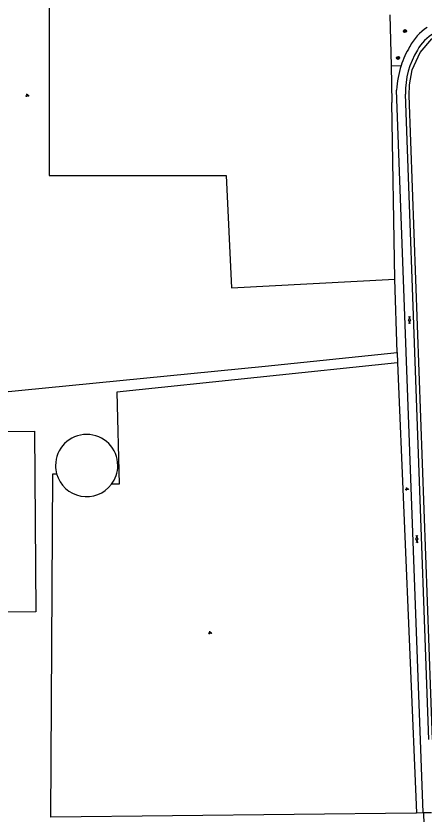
# Model space of a CAD drawing. Extents: x 128999 to 131010, y 395498 to 399007.
# Drawn here: x 130689.8 to 130797.9, y 395695.7 to 395907.2 of the extents above; entities that cross this region are included whole.
import ezdxf

# ---------------------------------------------------------------- set-up
doc = ezdxf.new("R2010")
doc.units = 0
for name, color, linetype in [('gg-afsc-erfafscheiding', 7, 'Continuous'), ('gg-afsc-hekwerk', 7, 'Continuous'), ('gg-bbg-hoofdgebouw', 7, 'Continuous'), ('gg-bbg-overig bouwwerk', 7, 'Continuous'), ('gg-knt-bronhoudergrens', 7, 'Continuous'), ('gg-knt-verharding', 7, 'Continuous'), ('gt-grn-groengrens', 7, 'Continuous'), ('gt-grn-vlakafsluiter', 7, 'Continuous'), ('gt-symb-boom', 7, 'Continuous'), ('gt-symb-gesloten verharding', 7, 'Continuous'), ('gt-symb-groenvak', 7, 'Continuous')]:
    doc.layers.add(name, color=color, linetype=linetype)

# ---------------------------------------------------------------- blocks, each defined once
blk = doc.blocks.new('gt0-GESVH1')
at = {"layer": 'gt-symb-gesloten verharding'}
for p, q in [((-0.99, -0.26), (0.01, 0.24)), ((0.01, -0.26), (-0.99, 0.24)), ((0.01, 0.24), (1.01, -0.26)), ((1.01, 0.24), (0.01, -0.26))]:
    blk.add_line(p, q, dxfattribs=at)
blk = doc.blocks.new('gt0-BOOM')
at = {"layer": 'gt-symb-boom'}
for radius in [0.4, 0.2]:
    blk.add_circle((0, 0), radius, dxfattribs=at)
blk = doc.blocks.new('gt0-GRVAK')
at = {"layer": 'gt-symb-groenvak'}
for p, q in [((-0.11, 0.19), (-0.23, 0.24)), ((-0.18, 0.15), (0.09, 0.15)), ((-0.09, 0.21), (-0.16, 0.32)), ((-0.05, 0.21), (-0.05, 0.39)), ((0, 0.21), (0.06, 0.32)), ((0.01, 0.19), (0.13, 0.24)), ((0.26, -0.05), (0.2, 0.06)), ((0.31, -0.05), (0.31, 0.13)), ((0.35, -0.05), (0.41, 0.06)), ((-0.24, -0.23), (-0.36, -0.18)), ((-0.32, -0.26), (-0.05, -0.26)), ((-0.23, -0.21), (-0.29, -0.1)), ((-0.18, -0.2), (-0.18, -0.02)), ((-0.14, -0.21), (-0.07, -0.1)), ((-0.12, -0.23), (0, -0.18)), ((0.24, -0.07), (0.12, -0.02)), ((0.17, -0.11), (0.44, -0.11)), ((0.37, -0.07), (0.49, -0.02))]:
    blk.add_line(p, q, dxfattribs=at)

msp = doc.modelspace()

# ---------------------------------------------------------------- linework, layer by layer
at = {"layer": 'gg-afsc-erfafscheiding'}
for p, q in [((130790.1, 395837.39), (130789.38, 395884.28)), ((130790.74, 395817.99), (130790.1, 395837.39))]:
    msp.add_line(p, q, dxfattribs=at)
at = {"layer": 'gg-afsc-hekwerk'}
for p, q in [((130788.78, 395907.46), (130789.13, 395893.99)), ((130789.13, 395893.99), (130789.38, 395884.28)), ((130755.85, 395814.34), (130790.74, 395817.99)), ((130790.74, 395817.99), (130790.86, 395815.25)), ((130790.86, 395815.25), (130795.9, 395696.02))]:
    msp.add_line(p, q, dxfattribs=at)
msp.add_lwpolyline([(130795.9, 395696.02), (130795.9, 395695.97), (130795.68, 395695.96), (130699.06, 395694.88)], dxfattribs=at)
at = {"layer": 'gg-bbg-hoofdgebouw'}
msp.add_lwpolyline([(130629.16, 395783.12), (130632.49, 395783.15), (130632.48, 395784.8), (130648.89, 395784.94), (130648.9, 395783.3), (130651.79, 395783.32), (130651.78, 395784.96), (130658.88, 395785.02), (130658.78, 395796.87), (130694.73, 395797.16), (130695.12, 395749.26), (130672.61, 395749.08), (130672.48, 395766.92), (130652.25, 395766.79), (130652.3, 395760.75), (130649.35, 395760.73), (130649.34, 395759.08), (130632.49, 395758.94), (130632.47, 395760.63), (130629.51, 395760.58), (130629.16, 395783.12)], dxfattribs=at)
at = {"layer": 'gg-bbg-overig bouwwerk'}
for centre, start, end in [((130708.56, 395788.03), 0, 180), ((130708.57, 395788.03), 179.9982, 195.1423), ((130708.56, 395788.04), 322.9591, 359.991), ((130708.56, 395788.03), 195.1503, 322.9379)]:
    msp.add_arc(centre, 8.24, start, end, dxfattribs=at)
at = {"layer": 'gg-knt-bronhoudergrens'}
for points in [[(130790.86, 395815.25), (130716.53, 395807.48), (130717.12, 395783.07), (130715.14, 395783.07)], [(130699.06, 395694.88), (130699.58, 395785.88), (130700.61, 395785.88)]]:
    msp.add_lwpolyline(points, dxfattribs=at)
at = {"layer": 'gg-knt-verharding'}
for p, q in [((130797.6, 395696.09), (130790.62, 395887.55)), ((130799.11, 395715.42), (130792.95, 395886.49)), ((130797.75, 395696.09), (130797.6, 395696.09)), ((130797.75, 395696.09), (130799.88, 395696.09)), ((130797.75, 395696.09), (130797.81, 395692.83))]:
    msp.add_line(p, q, dxfattribs=at)
for centre, radius, start, end in [((130806.26, 395892.72), 13.72, 123.4836, 152.7203), ((130805.95, 395892.8), 11.19, 86.4746, 151.6318), ((130815.21, 395886.41), 24.62, 149.2252, 161.927), ((130814.06, 395887.01), 21.12, 148.2589, 181.4102), ((130815.22, 395886.4), 24.63, 161.9071, 177.3172)]:
    msp.add_arc(centre, radius, start, end, dxfattribs=at)
at = {"layer": 'gt-grn-groengrens'}
for p, q in [((130789.13, 395893.99), (130791.81, 395894.05)), ((130795.9, 395696.02), (130797.6, 395696.09))]:
    msp.add_line(p, q, dxfattribs=at)
for points in [[(130800.1, 395715.45), (130793.95, 395886.12), (130793.99, 395888.96), (130794.71, 395892.91), (130796.85, 395897.52), (130799.92, 395901.1), (130803.59, 395902.78), (130807.67, 395902.98)], [(130613.65, 395791.56), (130613.45, 395800.36), (130755.85, 395814.34)]]:
    msp.add_lwpolyline(points, dxfattribs=at)
at = {"layer": 'gt-grn-vlakafsluiter'}
for points in [[(130698.67, 395948.01), (130698.67, 395864.93), (130745.47, 395864.93)], [(130745.47, 395864.93), (130746.86, 395835.18), (130790.1, 395837.39)]]:
    msp.add_lwpolyline(points, dxfattribs=at)

# ---------------------------------------------------------------- block references
at = {"layer": 'gt-symb-boom'}
for p in [(130792.82, 395903.18), (130790.99, 395896.07)]:
    msp.add_blockref('gt0-BOOM', p, dxfattribs=at)
at = {"layer": 'gt-symb-gesloten verharding'}
for p, rotation in [((130794.01, 395826.61), -89.54164354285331), ((130795.99, 395768.6), -87.76436310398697)]:
    msp.add_blockref('gt0-GESVH1', p, dxfattribs=dict(at, rotation=rotation))
at = {"layer": 'gt-symb-groenvak'}
for p in [(130692.81, 395886.17), (130793.34, 395781.85)]:
    msp.add_blockref('gt0-GRVAK', p, dxfattribs=at)
at = {"layer": 'gt-symb-groenvak', "rotation": -2.9796737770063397}
msp.add_blockref('gt0-GRVAK', (130741.21, 395743.75), dxfattribs=at)

doc.saveas('drawing.dxf')
